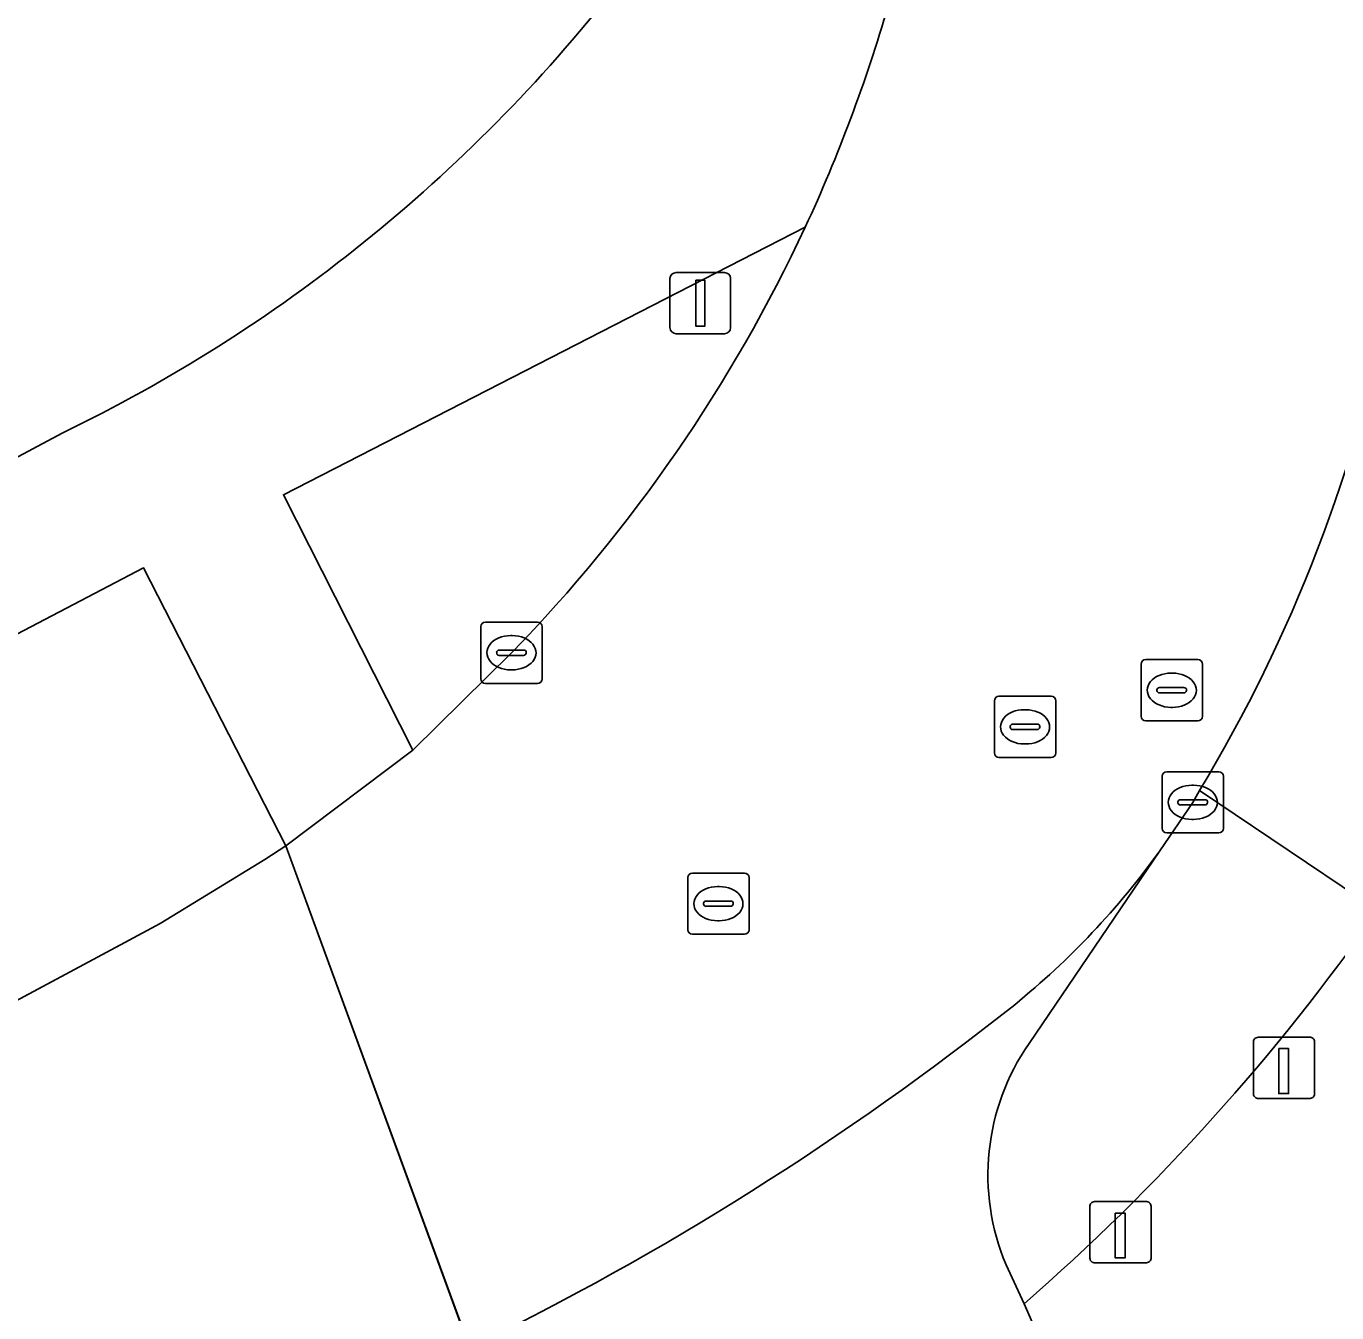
# Model space of a CAD drawing. Extents: x 157692 to 159674, y 381452 to 383291.
# Drawn here: x 158465.57 to 158486.98, y 381914.05 to 381935.06 of the extents above; entities that cross this region are included whole.
import ezdxf

# ---------------------------------------------------------------- set-up
doc = ezdxf.new("R2010")
doc.units = 0
for name, color, linetype in [('IMGEO_Berm_groen', 7, 'Continuous'), ('IMGEO_Erf', 7, 'Continuous'), ('IMGEO_Fietspad_gesloten', 7, 'Continuous'), ('IMGEO_Groenvoorziening', 7, 'Continuous'), ('IMGEO_Kolk', 7, 'Continuous'), ('IMGEO_Lichtmast', 7, 'Continuous'), ('IMGEO_Paal', 7, 'Continuous'), ('IMGEO_Rijbaan_lokaal_gesloten', 7, 'Continuous'), ('IMGEO_Rioolput', 7, 'Continuous'), ('IMGEO_Voetpad_open', 7, 'Continuous')]:
    doc.layers.add(name, color=color, linetype=linetype)

msp = doc.modelspace()

# ---------------------------------------------------------------- linework, layer by layer
at = {"layer": 'IMGEO_Berm_groen'}
msp.add_lwpolyline([(158478.297, 381931.776), (158469.776, 381927.407), (158471.887, 381923.236), (158473.502, 381924.827)], dxfattribs=at)
msp.add_lwpolyline([(158467.491, 381926.212), (158464.731, 381924.772), (158452.878, 381918.587), (158453.779, 381916.879), (158458.028, 381919.08), (158461.513, 381918.053), (158462.707, 381918.679), (158463.074, 381917.968), (158464.206, 381918.501), (158467.185, 381920.095), (158467.76, 381920.403), (158469.469, 381921.453), (158469.812, 381921.671)], close=True, dxfattribs=at)
msp.add_arc((158455.35, 381942.481), 25.321, 315.7964, 334.9902, dxfattribs=at)
at = {"layer": 'IMGEO_Erf'}
msp.add_lwpolyline([(158458.186, 381924.156), (158466.161, 381928.413)], dxfattribs=at)
msp.add_arc((158454.99, 381951.525), 25.67, 295.7952, 321.8919, dxfattribs=at)
at = {"layer": 'IMGEO_Fietspad_gesloten'}
for points in [[(158481.952, 381918.444), (158484.088, 381921.59)], [(158478.054, 381911.385), (158478.283, 381910.956), (158479.458, 381908.75), (158500, 381867.143), (158522.984, 381820.695), (158525.231, 381816.153), (158531.425, 381803.636), (158534.087, 381808.104), (158529.816, 381816.704), (158526.79, 381822.796), (158500, 381876.738), (158483.198, 381910.569), (158483.426, 381910.65), (158481.872, 381914.195), (158481.577, 381914.831)]]:
    msp.add_lwpolyline(points, dxfattribs=at)
for centre, radius, start, end in [((158473.372, 381929.327), 13.217, 309.1628, 324.1707), ((158451.684, 381956.918), 48.31, 295.9411, 308.4415), ((158485.053, 381916.296), 3.772, 145.2916, 202.8571)]:
    msp.add_arc(centre, radius, start, end, dxfattribs=at)
at = {"layer": 'IMGEO_Groenvoorziening'}
msp.add_lwpolyline([(158481.872, 381914.195), (158483.426, 381910.65), (158483.198, 381910.569), (158500, 381876.738), (158526.79, 381822.796), (158527.559, 381823.168), (158529.805, 381824.256), (158529.038, 381825.846), (158530.009, 381826.376), (158531.25, 381827.053), (158531.578, 381827.232), (158531.243, 381827.901), (158502.7, 381885.02)], dxfattribs=at)
msp.add_arc((158458.538, 381940.998), 35.537, 311.0421, 325.0022, dxfattribs=at)
at = {"layer": 'IMGEO_Kolk'}
for p, q in [((158472.999, 381924.401), (158472.999, 381925.253)), ((158473.074, 381925.327), (158473.926, 381925.327)), ((158474, 381925.253), (158474, 381924.401)), ((158473.487, 381925.107), (158473.512, 381925.107)), ((158473.258, 381924.821), (158473.258, 381924.833)), ((158473.696, 381924.784), (158473.298, 381924.784)), ((158473.301, 381924.87), (158473.699, 381924.87)), ((158473.742, 381924.833), (158473.742, 381924.821)), ((158473.51, 381924.547), (158473.485, 381924.547)), ((158473.926, 381924.327), (158473.074, 381924.327)), ((158484.201, 381922.884), (158485.053, 381922.884)), ((158484.126, 381921.958), (158484.126, 381922.81)), ((158484.614, 381922.664), (158484.639, 381922.664)), ((158485.127, 381922.81), (158485.127, 381921.958)), ((158484.428, 381922.427), (158484.826, 381922.427)), ((158484.385, 381922.378), (158484.385, 381922.39)), ((158484.823, 381922.341), (158484.425, 381922.341)), ((158484.869, 381922.39), (158484.869, 381922.378)), ((158484.637, 381922.104), (158484.612, 381922.104)), ((158485.053, 381921.884), (158484.201, 381921.884))]:
    msp.add_line(p, q, dxfattribs=at)
for points in [[(158472.999, 381924.401), (158472.999, 381925.253)], [(158473.074, 381925.327), (158473.926, 381925.327)], [(158474, 381925.253), (158474, 381924.401)], [(158473.926, 381924.327), (158473.074, 381924.327)], [(158484.201, 381922.884), (158485.053, 381922.884)], [(158484.126, 381921.958), (158484.126, 381922.81)], [(158485.127, 381922.81), (158485.127, 381921.958)], [(158485.053, 381921.884), (158484.201, 381921.884)]]:
    msp.add_lwpolyline(points, dxfattribs=at)
for centre, radius, start, end in [((158473.076, 381925.251), 0.0765, 91.552, 178.448), ((158473.076, 381925.251), 0.0765, 91.552, 178.448), ((158473.924, 381925.251), 0.0765, 1.552, 88.448), ((158473.924, 381925.251), 0.0765, 1.552, 88.448), ((158473.298, 381924.83), 0.0403, 85.8775, 175.7526), ((158473.295, 381924.82), 0.0366, 178.938, 274.7102), ((158473.699, 381924.827), 0.043, 264.8664, 352.4533), ((158473.703, 381924.832), 0.0386, 1.7309, 96.639), ((158473.076, 381924.403), 0.0765, 181.552, 268.448), ((158473.076, 381924.403), 0.0765, 181.552, 268.448), ((158473.924, 381924.403), 0.0765, 271.552, 358.448), ((158473.924, 381924.403), 0.0765, 271.552, 358.448), ((158484.203, 381922.808), 0.0765, 91.552, 178.448), ((158484.203, 381922.808), 0.0765, 91.552, 178.448), ((158485.051, 381922.808), 0.0765, 1.552, 88.448), ((158485.051, 381922.808), 0.0765, 1.552, 88.448), ((158484.425, 381922.387), 0.0403, 85.8775, 175.7526), ((158484.83, 381922.389), 0.0386, 1.7309, 96.639), ((158484.422, 381922.377), 0.0366, 178.938, 274.7102), ((158484.826, 381922.384), 0.043, 264.8664, 352.4533), ((158484.203, 381921.96), 0.0765, 181.552, 268.448), ((158484.203, 381921.96), 0.0765, 181.552, 268.448), ((158485.051, 381921.96), 0.0765, 271.552, 358.448), ((158485.051, 381921.96), 0.0765, 271.552, 358.448)]:
    msp.add_arc(centre, radius, start, end, dxfattribs=at)
for centre, major_axis, ratio, start_param, end_param in [((158473.486, 381924.827), (-0.387, 0.002), 0.722429, 4.712389, 7.853982), ((158473.511, 381924.827), (-0.39, 0.002), 0.717154, 1.570796, 4.712389), ((158484.613, 381922.384), (-0.387, 0.002), 0.722429, 4.712389, 7.853982), ((158484.638, 381922.384), (-0.39, 0.002), 0.717154, 1.570796, 4.712389)]:
    msp.add_ellipse(centre, major_axis=major_axis, ratio=ratio, start_param=start_param, end_param=end_param, dxfattribs=at)
at = {"layer": 'IMGEO_Lichtmast'}
for p, q in [((158476.188, 381931.037), (158476.978, 381931.037)), ((158476.978, 381931.037), (158476.188, 381931.037)), ((158476.088, 381930.137), (158476.088, 381930.937)), ((158476.088, 381930.937), (158476.088, 381930.137)), ((158477.078, 381930.937), (158477.078, 381930.137)), ((158477.078, 381930.137), (158477.078, 381930.937)), ((158476.978, 381930.037), (158476.188, 381930.037)), ((158476.188, 381930.037), (158476.978, 381930.037))]:
    msp.add_line(p, q, dxfattribs=at)
msp.add_lwpolyline([(158476.508, 381930.912), (158476.658, 381930.912), (158476.658, 381930.162), (158476.508, 381930.162), (158476.508, 381930.912)], dxfattribs=at)
for centre, start, end in [((158476.188, 381930.937), 90, 180), ((158476.188, 381930.937), 90, 180), ((158476.978, 381930.937), 0, 90), ((158476.978, 381930.937), 360, 90), ((158476.188, 381930.137), 180, 270), ((158476.188, 381930.137), 180, 270), ((158476.978, 381930.137), 270, 0), ((158476.978, 381930.137), 270, 0)]:
    msp.add_arc(centre, 0.1, start, end, dxfattribs=at)
at = {"layer": 'IMGEO_Paal'}
for p, q in [((158485.617, 381918.464), (158485.617, 381917.623)), ((158485.617, 381918.464), (158485.617, 381917.623)), ((158486.533, 381918.548), (158485.692, 381918.548)), ((158486.533, 381918.548), (158485.692, 381918.548)), ((158486.617, 381917.632), (158486.617, 381918.473)), ((158486.617, 381917.632), (158486.617, 381918.473)), ((158485.701, 381917.548), (158486.542, 381917.548)), ((158485.701, 381917.548), (158486.542, 381917.548)), ((158483.862, 381915.864), (158483.021, 381915.864)), ((158483.862, 381915.864), (158483.021, 381915.864)), ((158482.946, 381915.78), (158482.946, 381914.939)), ((158482.946, 381915.78), (158482.946, 381914.939)), ((158483.946, 381914.948), (158483.946, 381915.789)), ((158483.946, 381914.948), (158483.946, 381915.789)), ((158483.03, 381914.864), (158483.871, 381914.864)), ((158483.03, 381914.864), (158483.871, 381914.864))]:
    msp.add_line(p, q, dxfattribs=at)
for points in [[(158486.032, 381918.361), (158486.192, 381918.361), (158486.192, 381917.628), (158486.032, 381917.628), (158486.032, 381918.361)], [(158483.361, 381915.677), (158483.521, 381915.677), (158483.521, 381914.944), (158483.361, 381914.944), (158483.361, 381915.677)]]:
    msp.add_lwpolyline(points, dxfattribs=at)
for centre, start, end in [((158485.695, 381918.47), 92.4484, 184.2845), ((158485.695, 381918.47), 92.4484, 184.2845), ((158486.539, 381918.47), 2.4484, 94.2845), ((158486.539, 381918.47), 2.4484, 94.2845), ((158485.695, 381917.626), 182.4484, 274.2845), ((158485.695, 381917.626), 182.4484, 274.2845), ((158486.539, 381917.626), 272.4484, 4.2845), ((158486.539, 381917.626), 272.4484, 4.2845), ((158483.024, 381915.786), 92.4484, 184.2845), ((158483.024, 381915.786), 92.4484, 184.2845), ((158483.868, 381915.786), 2.4484, 94.2845), ((158483.868, 381915.786), 2.4484, 94.2845), ((158483.024, 381914.942), 182.4484, 274.2845), ((158483.024, 381914.942), 182.4484, 274.2845), ((158483.868, 381914.942), 272.4484, 4.2845), ((158483.868, 381914.942), 272.4484, 4.2845)]:
    msp.add_arc(centre, 0.0779, start, end, dxfattribs=at)
at = {"layer": 'IMGEO_Rijbaan_lokaal_gesloten'}
for points in [[(158473.502, 381924.827), (158471.887, 381923.236), (158469.812, 381921.671), (158472.817, 381913.475)], [(158484.088, 381921.59), (158484.627, 381922.384), (158484.735, 381922.575)], [(158462.964, 381908.32), (158465.398, 381909.602), (158465.751, 381909.788), (158471.08, 381912.561), (158472.817, 381913.475), (158469.812, 381921.671), (158469.469, 381921.453), (158467.76, 381920.403), (158467.185, 381920.095), (158464.206, 381918.501), (158463.074, 381917.968), (158462.356, 381917.596), (158458.149, 381915.386), (158456.473, 381914.515), (158354.339, 381860.942), (158303.732, 381834.411), (158275.635, 381819.726)]]:
    msp.add_lwpolyline(points, dxfattribs=at)
for centre, radius, start, end in [((158454.964, 381942.572), 25.71, 335.1694, 343.7845), ((158455.35, 381942.481), 25.321, 315.7964, 334.9902), ((158463.377, 381935.466), 24.947, 328.8866, 349.0685), ((158473.372, 381929.327), 13.217, 309.1628, 324.1707), ((158451.684, 381956.918), 48.31, 295.9411, 308.4415)]:
    msp.add_arc(centre, radius, start, end, dxfattribs=at)
at = {"layer": 'IMGEO_Rioolput'}
for p, q in [((158483.783, 381923.789), (158483.783, 381924.641)), ((158483.858, 381924.715), (158484.71, 381924.715)), ((158484.784, 381924.641), (158484.784, 381923.789)), ((158484.271, 381924.495), (158484.296, 381924.495)), ((158484.042, 381924.209), (158484.042, 381924.221)), ((158484.48, 381924.172), (158484.082, 381924.172)), ((158484.085, 381924.258), (158484.483, 381924.258)), ((158484.526, 381924.221), (158484.526, 381924.209)), ((158481.387, 381923.191), (158481.387, 381924.043)), ((158481.462, 381924.117), (158482.314, 381924.117)), ((158482.388, 381924.043), (158482.388, 381923.191)), ((158484.294, 381923.935), (158484.269, 381923.935)), ((158481.875, 381923.897), (158481.9, 381923.897)), ((158484.71, 381923.715), (158483.858, 381923.715)), ((158481.646, 381923.611), (158481.646, 381923.623)), ((158482.084, 381923.574), (158481.686, 381923.574)), ((158481.689, 381923.66), (158482.087, 381923.66)), ((158482.13, 381923.623), (158482.13, 381923.611)), ((158481.898, 381923.337), (158481.873, 381923.337)), ((158482.314, 381923.117), (158481.462, 381923.117)), ((158476.379, 381920.303), (158476.379, 381921.155)), ((158476.454, 381921.229), (158477.306, 381921.229)), ((158477.38, 381921.155), (158477.38, 381920.303)), ((158476.867, 381921.009), (158476.892, 381921.009)), ((158476.638, 381920.723), (158476.638, 381920.735)), ((158476.681, 381920.772), (158477.079, 381920.772)), ((158477.122, 381920.735), (158477.122, 381920.723)), ((158477.076, 381920.686), (158476.678, 381920.686)), ((158476.89, 381920.449), (158476.865, 381920.449)), ((158477.306, 381920.229), (158476.454, 381920.229))]:
    msp.add_line(p, q, dxfattribs=at)
for points in [[(158483.783, 381923.789), (158483.783, 381924.641)], [(158483.858, 381924.715), (158484.71, 381924.715)], [(158484.784, 381924.641), (158484.784, 381923.789)], [(158481.387, 381923.191), (158481.387, 381924.043)], [(158481.462, 381924.117), (158482.314, 381924.117)], [(158482.388, 381924.043), (158482.388, 381923.191)], [(158484.71, 381923.715), (158483.858, 381923.715)], [(158482.314, 381923.117), (158481.462, 381923.117)], [(158476.379, 381920.303), (158476.379, 381921.155)], [(158476.454, 381921.229), (158477.306, 381921.229)], [(158477.38, 381921.155), (158477.38, 381920.303)], [(158477.306, 381920.229), (158476.454, 381920.229)]]:
    msp.add_lwpolyline(points, dxfattribs=at)
for centre, radius, start, end in [((158483.86, 381924.639), 0.0765, 91.552, 178.448), ((158483.86, 381924.639), 0.0765, 91.552, 178.448), ((158484.708, 381924.639), 0.0765, 1.552, 88.448), ((158484.708, 381924.639), 0.0765, 1.552, 88.448), ((158484.082, 381924.218), 0.0403, 85.8775, 175.7526), ((158484.079, 381924.208), 0.0366, 178.938, 274.7102), ((158484.483, 381924.215), 0.043, 264.8664, 352.4533), ((158484.487, 381924.22), 0.0386, 1.7309, 96.639), ((158481.464, 381924.041), 0.0765, 91.552, 178.448), ((158481.464, 381924.041), 0.0765, 91.552, 178.448), ((158482.312, 381924.041), 0.0765, 1.552, 88.448), ((158482.312, 381924.041), 0.0765, 1.552, 88.448), ((158483.86, 381923.791), 0.0765, 181.552, 268.448), ((158483.86, 381923.791), 0.0765, 181.552, 268.448), ((158484.708, 381923.791), 0.0765, 271.552, 358.448), ((158484.708, 381923.791), 0.0765, 271.552, 358.448), ((158481.686, 381923.62), 0.0403, 85.8775, 175.7526), ((158481.683, 381923.61), 0.0366, 178.938, 274.7102), ((158482.087, 381923.617), 0.043, 264.8664, 352.4533), ((158482.091, 381923.622), 0.0386, 1.7309, 96.639), ((158481.464, 381923.193), 0.0765, 181.552, 268.448), ((158481.464, 381923.193), 0.0765, 181.552, 268.448), ((158482.312, 381923.193), 0.0765, 271.552, 358.448), ((158482.312, 381923.193), 0.0765, 271.552, 358.448), ((158476.456, 381921.153), 0.0765, 91.552, 178.448), ((158476.456, 381921.153), 0.0765, 91.552, 178.448), ((158477.304, 381921.153), 0.0765, 1.552, 88.448), ((158477.304, 381921.153), 0.0765, 1.552, 88.448), ((158476.678, 381920.732), 0.0403, 85.8775, 175.7526), ((158476.675, 381920.722), 0.0366, 178.938, 274.7102), ((158477.079, 381920.729), 0.043, 264.8664, 352.4533), ((158477.083, 381920.734), 0.0386, 1.7309, 96.639), ((158476.456, 381920.305), 0.0765, 181.552, 268.448), ((158476.456, 381920.305), 0.0765, 181.552, 268.448), ((158477.304, 381920.305), 0.0765, 271.552, 358.448), ((158477.304, 381920.305), 0.0765, 271.552, 358.448)]:
    msp.add_arc(centre, radius, start, end, dxfattribs=at)
for centre, major_axis, ratio, start_param, end_param in [((158484.27, 381924.215), (-0.387, 0.002), 0.722429, 4.712389, 7.853982), ((158484.295, 381924.215), (-0.39, 0.002), 0.717154, 1.570796, 4.712389), ((158481.874, 381923.617), (-0.387, 0.002), 0.722429, 4.712389, 7.853982), ((158481.899, 381923.617), (-0.39, 0.002), 0.717154, 1.570796, 4.712389), ((158476.866, 381920.729), (-0.387, 0.002), 0.722429, 4.712389, 7.853982), ((158476.891, 381920.729), (-0.39, 0.002), 0.717154, 1.570796, 4.712389)]:
    msp.add_ellipse(centre, major_axis=major_axis, ratio=ratio, start_param=start_param, end_param=end_param, dxfattribs=at)
at = {"layer": 'IMGEO_Voetpad_open'}
for points in [[(158462.356, 381917.596), (158463.074, 381917.968), (158462.707, 381918.679), (158461.513, 381918.053), (158458.028, 381919.08), (158453.779, 381916.879), (158452.878, 381918.587), (158464.731, 381924.772), (158467.491, 381926.212), (158469.812, 381921.671), (158471.887, 381923.236), (158469.776, 381927.407), (158478.297, 381931.776)], [(158466.161, 381928.413), (158458.186, 381924.156), (158446.378, 381918.092), (158441.823, 381915.706), (158436.465, 381912.9), (158408.14, 381898.064), (158409.311, 381895.743), (158437.675, 381910.63), (158443.027, 381913.438), (158449.441, 381916.806), (158450.238, 381915.261), (158453.515, 381916.975), (158454, 381916.055), (158457.404, 381917.836)], [(158487.649, 381920.616), (158484.735, 381922.575), (158484.627, 381922.384), (158484.088, 381921.59), (158481.952, 381918.444)], [(158484.735, 381922.575), (158487.649, 381920.616)], [(158481.577, 381914.831), (158481.872, 381914.195)]]:
    msp.add_lwpolyline(points, dxfattribs=at)
for centre, radius, start, end in [((158454.99, 381951.525), 25.67, 295.7952, 321.8919), ((158454.964, 381942.572), 25.71, 335.1694, 343.7845), ((158463.377, 381935.466), 24.947, 328.8866, 349.0685), ((158458.538, 381940.998), 35.537, 311.0421, 325.0022), ((158485.053, 381916.296), 3.772, 145.2916, 202.8571)]:
    msp.add_arc(centre, radius, start, end, dxfattribs=at)

doc.saveas('drawing.dxf')
